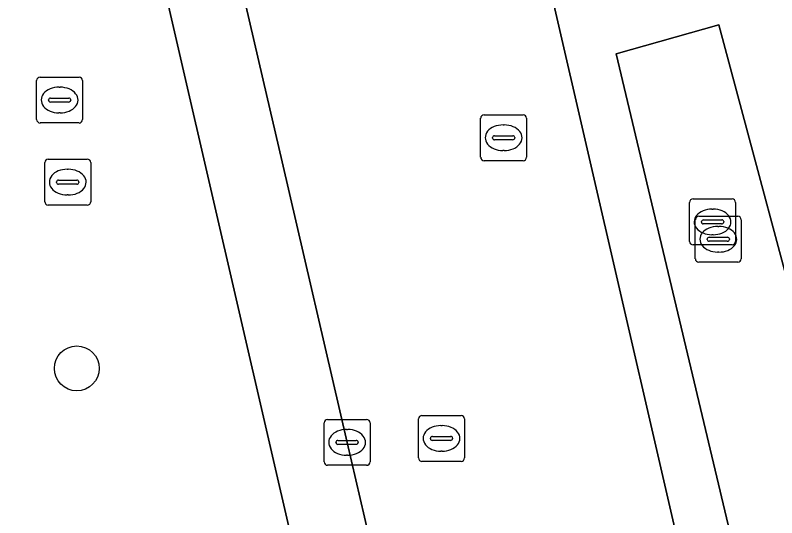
# Model space of a CAD drawing. Extents: x 156412 to 157779, y 382335 to 383768.
# Drawn here: x 156605.4 to 156622, y 383147.44 to 383158.39 of the extents above; entities that cross this region are included whole.
import ezdxf

# ---------------------------------------------------------------- set-up
doc = ezdxf.new("R2010")
doc.units = 0
for name, color, linetype in [('IMGEO_Berm_groen', 7, 'Continuous'), ('IMGEO_Boom', 7, 'Continuous'), ('IMGEO_Greppel_droge_sloot', 7, 'Continuous'), ('IMGEO_Groenvoorziening', 7, 'Continuous'), ('IMGEO_Kolk', 7, 'Continuous'), ('IMGEO_Rijbaan_lokaal_gesloten', 7, 'Continuous'), ('IMGEO_Rioolput', 7, 'Continuous'), ('IMGEO_Voetpad_open', 7, 'Continuous')]:
    doc.layers.add(name, color=color, linetype=linetype)

msp = doc.modelspace()

# ---------------------------------------------------------------- linework, layer by layer
at = {"layer": 'IMGEO_Berm_groen'}
for points in [[(156621.979, 383159.872), (156617.12, 383158.729), (156624.688, 383125.939), (156626.878, 383126.427), (156629.528, 383127.017)], [(156622.88, 383150.173), (156624.128, 383144.612), (156622.838, 383144.293), (156621.714, 383144.015), (156618.502, 383157.546), (156620.736, 383158.183)]]:
    msp.add_lwpolyline(points, close=True, dxfattribs=at)
at = {"layer": 'IMGEO_Boom'}
msp.add_circle((156606.746, 383150.694), 0.489, dxfattribs=at)
at = {"layer": 'IMGEO_Greppel_droge_sloot'}
msp.add_lwpolyline([(156622.88, 383150.173), (156620.736, 383158.183), (156618.502, 383157.546), (156621.714, 383144.015), (156622.838, 383144.293), (156624.128, 383144.612)], close=True, dxfattribs=at)
at = {"layer": 'IMGEO_Groenvoorziening'}
msp.add_lwpolyline([(156575.073, 383139.653), (156580.431, 383140.903), (156596.987, 383144.697), (156597.298, 383143.356), (156605.062, 383145.169), (156610.017, 383146.326), (156611.496, 383146.671), (156605.987, 383170.552), (156602.818, 383170.35), (156600.722, 383170.096), (156598.643, 383169.724), (156596.589, 383169.234), (156584.979, 383165.653), (156591.741, 383166.928)], dxfattribs=at)
at = {"layer": 'IMGEO_Kolk'}
for p, q in [((156620.174, 383154.386), (156621.026, 383154.386)), ((156620.099, 383153.46), (156620.099, 383154.312)), ((156621.1, 383154.312), (156621.1, 383153.46)), ((156620.587, 383154.166), (156620.612, 383154.166)), ((156620.224, 383153.082), (156620.224, 383153.934)), ((156620.299, 383154.008), (156621.151, 383154.008)), ((156620.358, 383153.88), (156620.358, 383153.892)), ((156620.401, 383153.929), (156620.799, 383153.929)), ((156620.842, 383153.892), (156620.842, 383153.88)), ((156621.225, 383153.934), (156621.225, 383153.082)), ((156620.796, 383153.843), (156620.398, 383153.843)), ((156620.712, 383153.788), (156620.737, 383153.788)), ((156620.526, 383153.551), (156620.924, 383153.551)), ((156620.61, 383153.606), (156620.585, 383153.606)), ((156621.026, 383153.386), (156620.174, 383153.386)), ((156620.483, 383153.502), (156620.483, 383153.514)), ((156620.921, 383153.465), (156620.523, 383153.465)), ((156620.967, 383153.514), (156620.967, 383153.502)), ((156620.735, 383153.228), (156620.71, 383153.228)), ((156621.151, 383153.008), (156620.299, 383153.008)), ((156612.21, 383149.582), (156613.062, 383149.582)), ((156612.135, 383148.656), (156612.135, 383149.508)), ((156613.136, 383149.508), (156613.136, 383148.656)), ((156612.623, 383149.362), (156612.648, 383149.362)), ((156612.394, 383149.076), (156612.394, 383149.088)), ((156612.437, 383149.125), (156612.835, 383149.125)), ((156612.878, 383149.088), (156612.878, 383149.076)), ((156612.832, 383149.039), (156612.434, 383149.039)), ((156612.646, 383148.802), (156612.621, 383148.802)), ((156613.062, 383148.582), (156612.21, 383148.582))]:
    msp.add_line(p, q, dxfattribs=at)
for points in [[(156620.174, 383154.386), (156621.026, 383154.386)], [(156620.099, 383153.46), (156620.099, 383154.312)], [(156621.1, 383154.312), (156621.1, 383153.46)], [(156620.224, 383153.082), (156620.224, 383153.934)], [(156620.299, 383154.008), (156621.151, 383154.008)], [(156621.225, 383153.934), (156621.225, 383153.082)], [(156621.026, 383153.386), (156620.174, 383153.386)], [(156621.151, 383153.008), (156620.299, 383153.008)], [(156612.21, 383149.582), (156613.062, 383149.582)], [(156612.135, 383148.656), (156612.135, 383149.508)], [(156613.136, 383149.508), (156613.136, 383148.656)], [(156613.062, 383148.582), (156612.21, 383148.582)]]:
    msp.add_lwpolyline(points, dxfattribs=at)
for centre, radius, start, end in [((156620.176, 383154.31), 0.0765, 91.552, 178.448), ((156620.176, 383154.31), 0.0765, 91.552, 178.448), ((156621.024, 383154.31), 0.0765, 1.552, 88.448), ((156621.024, 383154.31), 0.0765, 1.552, 88.448), ((156620.301, 383153.932), 0.0765, 91.552, 178.448), ((156620.301, 383153.932), 0.0765, 91.552, 178.448), ((156620.398, 383153.889), 0.0403, 85.8775, 175.7526), ((156620.395, 383153.879), 0.0366, 178.938, 274.7102), ((156620.799, 383153.886), 0.043, 264.8664, 352.4533), ((156620.803, 383153.891), 0.0386, 1.7309, 96.639), ((156621.149, 383153.932), 0.0765, 1.552, 88.448), ((156621.149, 383153.932), 0.0765, 1.552, 88.448), ((156620.523, 383153.511), 0.0403, 85.8775, 175.7526), ((156620.928, 383153.513), 0.0386, 1.7309, 96.639), ((156620.176, 383153.462), 0.0765, 181.552, 268.448), ((156620.176, 383153.462), 0.0765, 181.552, 268.448), ((156620.52, 383153.501), 0.0366, 178.938, 274.7102), ((156620.924, 383153.508), 0.043, 264.8664, 352.4533), ((156621.024, 383153.462), 0.0765, 271.552, 358.448), ((156621.024, 383153.462), 0.0765, 271.552, 358.448), ((156620.301, 383153.084), 0.0765, 181.552, 268.448), ((156620.301, 383153.084), 0.0765, 181.552, 268.448), ((156621.149, 383153.084), 0.0765, 271.552, 358.448), ((156621.149, 383153.084), 0.0765, 271.552, 358.448), ((156612.212, 383149.506), 0.0765, 91.552, 178.448), ((156612.212, 383149.506), 0.0765, 91.552, 178.448), ((156613.06, 383149.506), 0.0765, 1.552, 88.448), ((156613.06, 383149.506), 0.0765, 1.552, 88.448), ((156612.434, 383149.085), 0.0403, 85.8775, 175.7526), ((156612.431, 383149.075), 0.0366, 178.938, 274.7102), ((156612.835, 383149.082), 0.043, 264.8664, 352.4533), ((156612.839, 383149.087), 0.0386, 1.7309, 96.639), ((156612.212, 383148.658), 0.0765, 181.552, 268.448), ((156612.212, 383148.658), 0.0765, 181.552, 268.448), ((156613.06, 383148.658), 0.0765, 271.552, 358.448), ((156613.06, 383148.658), 0.0765, 271.552, 358.448)]:
    msp.add_arc(centre, radius, start, end, dxfattribs=at)
for centre, major_axis, ratio, start_param, end_param in [((156620.586, 383153.886), (-0.387, 0.002), 0.722429, 4.712389, 7.853982), ((156620.611, 383153.886), (-0.39, 0.002), 0.717154, 1.570796, 4.712389), ((156620.711, 383153.508), (-0.387, 0.002), 0.722429, 4.712389, 7.853982), ((156620.736, 383153.508), (-0.39, 0.002), 0.717154, 1.570796, 4.712389), ((156612.622, 383149.082), (-0.387, 0.002), 0.722429, 4.712389, 7.853982), ((156612.647, 383149.082), (-0.39, 0.002), 0.717154, 1.570796, 4.712389)]:
    msp.add_ellipse(centre, major_axis=major_axis, ratio=ratio, start_param=start_param, end_param=end_param, dxfattribs=at)
at = {"layer": 'IMGEO_Rijbaan_lokaal_gesloten'}
for points in [[(156596.777, 383217.694), (156600.905, 383199.885), (156602.448, 383193.129), (156604.228, 383185.332), (156605.138, 383181.345), (156607.274, 383172.184), (156607.631, 383170.655), (156608.688, 383166.122), (156610.807, 383156.976), (156611.219, 383155.197), (156612.636, 383149.082), (156613.108, 383147.048), (156617.496, 383128.135), (156617.736, 383127.073), (156619.43, 383119.574), (156621.285, 383111.645), (156624.315, 383098.493)], [(156624.688, 383125.939), (156617.12, 383158.729), (156617.017, 383159.159)]]:
    msp.add_lwpolyline(points, dxfattribs=at)
at = {"layer": 'IMGEO_Rioolput'}
for p, q in [((156605.946, 383157.042), (156606.798, 383157.042)), ((156605.871, 383156.116), (156605.871, 383156.968)), ((156606.872, 383156.968), (156606.872, 383156.116)), ((156606.359, 383156.822), (156606.384, 383156.822)), ((156606.13, 383156.536), (156606.13, 383156.548)), ((156606.173, 383156.585), (156606.571, 383156.585)), ((156606.614, 383156.548), (156606.614, 383156.536)), ((156606.568, 383156.499), (156606.17, 383156.499)), ((156606.382, 383156.262), (156606.357, 383156.262)), ((156615.621, 383156.22), (156616.473, 383156.22)), ((156606.798, 383156.042), (156605.946, 383156.042)), ((156615.546, 383155.294), (156615.546, 383156.146)), ((156616.547, 383156.146), (156616.547, 383155.294)), ((156616.034, 383156), (156616.059, 383156)), ((156615.805, 383155.714), (156615.805, 383155.726)), ((156615.848, 383155.763), (156616.246, 383155.763)), ((156616.289, 383155.726), (156616.289, 383155.714)), ((156616.243, 383155.677), (156615.845, 383155.677)), ((156616.057, 383155.44), (156616.032, 383155.44)), ((156606.123, 383155.253), (156606.975, 383155.253)), ((156616.473, 383155.22), (156615.621, 383155.22)), ((156606.048, 383154.327), (156606.048, 383155.179)), ((156607.049, 383155.179), (156607.049, 383154.327)), ((156606.536, 383155.033), (156606.561, 383155.033)), ((156606.307, 383154.747), (156606.307, 383154.759)), ((156606.745, 383154.71), (156606.347, 383154.71)), ((156606.35, 383154.796), (156606.748, 383154.796)), ((156606.791, 383154.759), (156606.791, 383154.747)), ((156606.559, 383154.473), (156606.534, 383154.473)), ((156606.975, 383154.253), (156606.123, 383154.253)), ((156614.193, 383148.742), (156614.193, 383149.594)), ((156614.268, 383149.668), (156615.12, 383149.668)), ((156615.194, 383149.594), (156615.194, 383148.742)), ((156614.681, 383149.448), (156614.706, 383149.448)), ((156614.452, 383149.162), (156614.452, 383149.174)), ((156614.89, 383149.125), (156614.492, 383149.125)), ((156614.495, 383149.211), (156614.893, 383149.211)), ((156614.936, 383149.174), (156614.936, 383149.162)), ((156614.704, 383148.888), (156614.679, 383148.888)), ((156615.12, 383148.668), (156614.268, 383148.668))]:
    msp.add_line(p, q, dxfattribs=at)
for points in [[(156605.946, 383157.042), (156606.798, 383157.042)], [(156605.871, 383156.116), (156605.871, 383156.968)], [(156606.872, 383156.968), (156606.872, 383156.116)], [(156615.621, 383156.22), (156616.473, 383156.22)], [(156606.798, 383156.042), (156605.946, 383156.042)], [(156615.546, 383155.294), (156615.546, 383156.146)], [(156616.547, 383156.146), (156616.547, 383155.294)], [(156606.123, 383155.253), (156606.975, 383155.253)], [(156616.473, 383155.22), (156615.621, 383155.22)], [(156606.048, 383154.327), (156606.048, 383155.179)], [(156607.049, 383155.179), (156607.049, 383154.327)], [(156606.975, 383154.253), (156606.123, 383154.253)], [(156614.193, 383148.742), (156614.193, 383149.594)], [(156614.268, 383149.668), (156615.12, 383149.668)], [(156615.194, 383149.594), (156615.194, 383148.742)], [(156615.12, 383148.668), (156614.268, 383148.668)]]:
    msp.add_lwpolyline(points, dxfattribs=at)
for centre, radius, start, end in [((156605.948, 383156.966), 0.0765, 91.552, 178.448), ((156605.948, 383156.966), 0.0765, 91.552, 178.448), ((156606.796, 383156.966), 0.0765, 1.552, 88.448), ((156606.796, 383156.966), 0.0765, 1.552, 88.448), ((156606.17, 383156.545), 0.0403, 85.8775, 175.7526), ((156606.167, 383156.535), 0.0366, 178.938, 274.7102), ((156606.571, 383156.542), 0.043, 264.8664, 352.4533), ((156606.575, 383156.547), 0.0386, 1.7309, 96.639), ((156615.623, 383156.144), 0.0765, 91.552, 178.448), ((156615.623, 383156.144), 0.0765, 91.552, 178.448), ((156616.471, 383156.144), 0.0765, 1.552, 88.448), ((156616.471, 383156.144), 0.0765, 1.552, 88.448), ((156605.948, 383156.118), 0.0765, 181.552, 268.448), ((156605.948, 383156.118), 0.0765, 181.552, 268.448), ((156606.796, 383156.118), 0.0765, 271.552, 358.448), ((156606.796, 383156.118), 0.0765, 271.552, 358.448), ((156615.845, 383155.723), 0.0403, 85.8775, 175.7526), ((156615.842, 383155.713), 0.0366, 178.938, 274.7102), ((156616.246, 383155.72), 0.043, 264.8664, 352.4533), ((156616.25, 383155.725), 0.0386, 1.7309, 96.639), ((156606.125, 383155.177), 0.0765, 91.552, 178.448), ((156606.125, 383155.177), 0.0765, 91.552, 178.448), ((156606.973, 383155.177), 0.0765, 1.552, 88.448), ((156606.973, 383155.177), 0.0765, 1.552, 88.448), ((156615.623, 383155.296), 0.0765, 181.552, 268.448), ((156615.623, 383155.296), 0.0765, 181.552, 268.448), ((156616.471, 383155.296), 0.0765, 271.552, 358.448), ((156616.471, 383155.296), 0.0765, 271.552, 358.448), ((156606.347, 383154.756), 0.0403, 85.8775, 175.7526), ((156606.344, 383154.746), 0.0366, 178.938, 274.7102), ((156606.748, 383154.753), 0.043, 264.8664, 352.4533), ((156606.752, 383154.758), 0.0386, 1.7309, 96.639), ((156606.125, 383154.329), 0.0765, 181.552, 268.448), ((156606.125, 383154.329), 0.0765, 181.552, 268.448), ((156606.973, 383154.329), 0.0765, 271.552, 358.448), ((156606.973, 383154.329), 0.0765, 271.552, 358.448), ((156614.27, 383149.592), 0.0765, 91.552, 178.448), ((156614.27, 383149.592), 0.0765, 91.552, 178.448), ((156615.118, 383149.592), 0.0765, 1.552, 88.448), ((156615.118, 383149.592), 0.0765, 1.552, 88.448), ((156614.492, 383149.171), 0.0403, 85.8775, 175.7526), ((156614.489, 383149.161), 0.0366, 178.938, 274.7102), ((156614.893, 383149.168), 0.043, 264.8664, 352.4533), ((156614.897, 383149.173), 0.0386, 1.7309, 96.639), ((156614.27, 383148.744), 0.0765, 181.552, 268.448), ((156614.27, 383148.744), 0.0765, 181.552, 268.448), ((156615.118, 383148.744), 0.0765, 271.552, 358.448), ((156615.118, 383148.744), 0.0765, 271.552, 358.448)]:
    msp.add_arc(centre, radius, start, end, dxfattribs=at)
for centre, major_axis, ratio, start_param, end_param in [((156606.358, 383156.542), (-0.387, 0.002), 0.722429, 4.712389, 7.853982), ((156606.383, 383156.542), (-0.39, 0.002), 0.717154, 1.570796, 4.712389), ((156616.033, 383155.72), (-0.387, 0.002), 0.722429, 4.712389, 7.853982), ((156616.058, 383155.72), (-0.39, 0.002), 0.717154, 1.570796, 4.712389), ((156606.535, 383154.753), (-0.387, 0.002), 0.722429, 4.712389, 7.853982), ((156606.56, 383154.753), (-0.39, 0.002), 0.717154, 1.570796, 4.712389), ((156614.68, 383149.168), (-0.387, 0.002), 0.722429, 4.712389, 7.853982), ((156614.705, 383149.168), (-0.39, 0.002), 0.717154, 1.570796, 4.712389)]:
    msp.add_ellipse(centre, major_axis=major_axis, ratio=ratio, start_param=start_param, end_param=end_param, dxfattribs=at)
at = {"layer": 'IMGEO_Voetpad_open'}
msp.add_lwpolyline([(156602.553, 383185.44), (156605.66, 383171.968), (156605.987, 383170.552), (156611.496, 383146.671), (156616.276, 383125.948), (156617.736, 383127.073), (156617.496, 383128.135), (156613.108, 383147.048), (156612.636, 383149.082), (156611.219, 383155.197), (156610.807, 383156.976), (156608.688, 383166.122), (156607.631, 383170.655), (156607.274, 383172.184), (156605.138, 383181.345), (156604.228, 383185.332)], close=True, dxfattribs=at)

doc.saveas('drawing.dxf')
